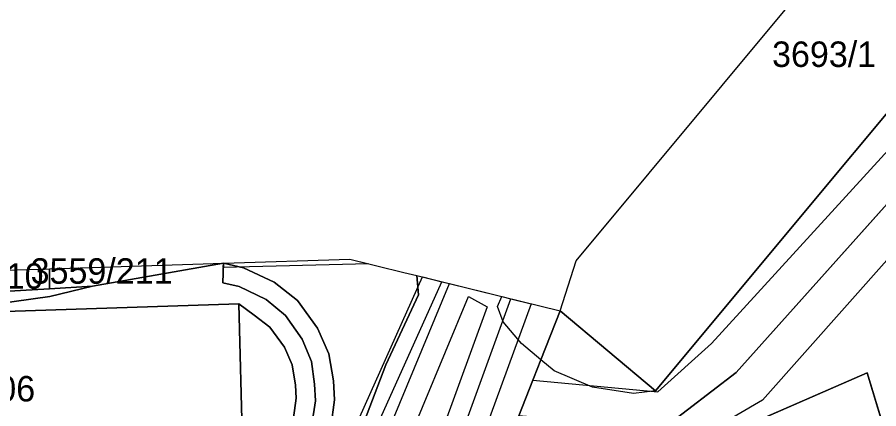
# Model space of a CAD drawing. Extents: x -264070 to -262271, y -1238894 to -1238141.
# Drawn here: x -262529.3 to -262461.6, y -1238251.5 to -1238220.7 of the extents above; entities that cross this region are included whole.
import ezdxf

# ---------------------------------------------------------------- set-up
doc = ezdxf.new("R2010")
doc.units = 0
for name, color, linetype in [('body_kn', 7, 'Continuous'), ('katuz_linie', 7, 'Continuous'), ('kladpar_druhypozemkov', 7, 'Continuous'), ('kladpar_hranice', 7, 'Continuous'), ('kladpar_parcelnecisla', 7, 'Continuous'), ('kladpar_plochy', 7, 'Continuous'), ('tarchy_linie', 7, 'Continuous'), ('zappar_hrandruhpozemk', 7, 'Continuous'), ('zuob_linie', 7, 'Continuous'), ('zuob_plochy', 7, 'Continuous')]:
    doc.layers.add(name, color=color, linetype=linetype)

msp = doc.modelspace()

# ---------------------------------------------------------------- linework, layer by layer
at = {"layer": 'body_kn'}
for p, q in [((-262503.15, -1238239.74), (-262503.15, -1238239.74)), ((-262485.37, -1238239.87), (-262485.37, -1238239.87)), ((-262526.78, -1238240.5), (-262526.78, -1238240.5)), ((-262526.78, -1238240.5), (-262526.78, -1238240.5)), ((-262513.11, -1238240.4), (-262513.11, -1238240.4)), ((-262513.1, -1238240.06), (-262513.1, -1238240.06)), ((-262513.1, -1238240.06), (-262513.1, -1238240.06)), ((-262511.52, -1238240.43), (-262511.52, -1238240.43)), ((-262501.67, -1238240.11), (-262501.67, -1238240.11)), ((-262498.93, -1238240.78), (-262498.93, -1238240.78)), ((-262497.9, -1238241.03), (-262497.9, -1238241.03)), ((-262497.46, -1238241.14), (-262497.46, -1238241.14)), ((-262523.4, -1238241.85), (-262523.4, -1238241.85)), ((-262523.4, -1238241.85), (-262523.4, -1238241.85)), ((-262513.14, -1238241.59), (-262513.14, -1238241.59)), ((-262511.86, -1238241.89), (-262511.86, -1238241.89)), ((-262509.1, -1238241.55), (-262509.1, -1238241.55)), ((-262495.94, -1238241.51), (-262495.94, -1238241.51)), ((-262495.32, -1238241.66), (-262495.32, -1238241.66)), ((-262526.77, -1238242.06), (-262526.77, -1238242.06)), ((-262497.76, -1238242.55), (-262497.76, -1238242.55)), ((-262526.73, -1238242.67), (-262526.73, -1238242.67)), ((-262511.88, -1238243.26), (-262511.88, -1238243.26)), ((-262509.73, -1238242.91), (-262509.73, -1238242.91)), ((-262507.28, -1238242.98), (-262507.28, -1238242.98)), ((-262493.84, -1238242.68), (-262493.84, -1238242.68)), ((-262491.22, -1238242.67), (-262491.22, -1238242.67)), ((-262490.5, -1238242.85), (-262490.5, -1238242.85)), ((-262488.9, -1238243.24), (-262488.9, -1238243.24)), ((-262492.38, -1238243.48), (-262492.38, -1238243.48)), ((-262491.56, -1238243.46), (-262491.56, -1238243.46)), ((-262486.63, -1238243.8), (-262486.63, -1238243.8)), ((-262510.68, -1238244.13), (-262510.68, -1238244.13)), ((-262508.21, -1238244.16), (-262508.21, -1238244.16)), ((-262491.11, -1238244.66), (-262491.11, -1238244.66)), ((-262509.46, -1238245.08), (-262509.46, -1238245.08)), ((-262505.7, -1238245.15), (-262505.7, -1238245.15)), ((-262506.91, -1238246.03), (-262506.91, -1238246.03)), ((-262508.31, -1238246.66), (-262508.31, -1238246.66)), ((-262489.68, -1238246.37), (-262489.68, -1238246.37)), ((-262474.74, -1238246.36), (-262474.74, -1238246.36)), ((-262504.8, -1238247.18), (-262504.8, -1238247.18)), ((-262507.7, -1238248.05), (-262507.7, -1238248.05)), ((-262506.17, -1238247.79), (-262506.17, -1238247.79)), ((-262500.33, -1238248.05), (-262500.33, -1238248.05)), ((-262488.14, -1238247.65), (-262488.14, -1238247.65)), ((-262488.14, -1238247.65), (-262488.14, -1238247.65)), ((-262487.1, -1238248.51), (-262487.1, -1238248.51)), ((-262472.8, -1238248.65), (-262472.8, -1238248.65)), ((-262462.5, -1238248.67), (-262462.5, -1238248.67)), ((-262504.45, -1238249.31), (-262504.45, -1238249.31)), ((-262488.77, -1238249.25), (-262488.77, -1238249.25)), ((-262507.44, -1238249.65), (-262507.44, -1238249.65)), ((-262505.93, -1238249.55), (-262505.93, -1238249.55)), ((-262484.1, -1238249.8), (-262484.1, -1238249.8)), ((-262479.13, -1238250.08), (-262479.13, -1238250.08)), ((-262479.13, -1238250.08), (-262479.13, -1238250.08)), ((-262507.37, -1238250.67), (-262507.37, -1238250.67)), ((-262504.36, -1238250.78), (-262504.36, -1238250.78)), ((-262480.86, -1238250.29), (-262480.86, -1238250.29)), ((-262478.96, -1238250.17), (-262478.96, -1238250.17)), ((-262505.86, -1238250.87), (-262505.86, -1238250.87)), ((-262470.73, -1238250.83), (-262470.73, -1238250.83))]:
    msp.add_line(p, q, dxfattribs=at)
at = {"layer": 'katuz_linie'}
msp.add_lwpolyline([(-262915.44, -1238253.09), (-262898.67, -1238252.06), (-262888, -1238249.92), (-262886.4, -1238249.29), (-262774.26, -1238246.7), (-262751.84, -1238246.22), (-262580.51, -1238242.14), (-262560.81, -1238241.59), (-262532.77, -1238240.69), (-262526.78, -1238240.5), (-262513.1, -1238240.06), (-262503.15, -1238239.74), (-262498.93, -1238240.78), (-262497.9, -1238241.03), (-262491.22, -1238242.67), (-262486.63, -1238243.8), (-262485.37, -1238239.87), (-262456.69, -1238205.4), (-262455.83, -1238204.36), (-262446.26, -1238192.8), (-262431.6, -1238174.74), (-262409.89, -1238148.2), (-262408.59, -1238146.58), (-262403.88, -1238140.7)], dxfattribs=at)
at = {"layer": 'kladpar_druhypozemkov'}
for p, q in [((-262465.43, -1238222.54), (-262465.43, -1238222.54)), ((-262517.7, -1238240.64), (-262517.7, -1238240.64)), ((-262527.6, -1238241.32), (-262527.6, -1238241.32))]:
    msp.add_line(p, q, dxfattribs=at)
at = {"layer": 'kladpar_hranice'}
for points in [[(-262378.39, -1238313.48), (-262397.8, -1238318.94), (-262431.42, -1238202.75), (-262452.64, -1238226.14), (-262472.8, -1238248.65), (-262478.54, -1238253.05), (-262489.87, -1238252.04), (-262488.14, -1238247.65), (-262486.63, -1238243.8), (-262479.13, -1238250.08), (-262448.05, -1238212.77), (-262451.61, -1238209.67), (-262450.62, -1238208.43), (-262441.18, -1238196.73), (-262426.3, -1238178.92), (-262408.03, -1238154.32), (-262407.99, -1238154.44), (-262401.54, -1238176.82), (-262407.15, -1238178.16), (-262408.91, -1238171.44), (-262412.63, -1238172.27), (-262408.69, -1238187.87), (-262413.74, -1238189.09), (-262378.39, -1238313.48)], [(-262397.8, -1238318.94), (-262378.39, -1238313.48), (-262374.91, -1238325.69), (-262412.84, -1238338.35), (-262421.33, -1238309.66), (-262421.77, -1238308.15), (-262423.88, -1238308.83), (-262426.19, -1238301.22), (-262431.43, -1238302.89), (-262444.81, -1238307.22), (-262462.5, -1238248.67), (-262481.74, -1238257.04), (-262483.18, -1238257.27), (-262492.09, -1238257.81), (-262491.54, -1238256.33), (-262491.48, -1238256.18), (-262489.87, -1238252.04), (-262478.54, -1238253.05), (-262472.8, -1238248.65), (-262452.64, -1238226.14), (-262431.42, -1238202.75)], [(-262456.69, -1238205.4), (-262455.83, -1238204.36), (-262450.62, -1238208.43), (-262451.61, -1238209.67), (-262448.05, -1238212.77), (-262479.13, -1238250.08), (-262486.63, -1238243.8), (-262485.37, -1238239.87), (-262456.69, -1238205.4)], [(-262509.43, -1238265.88), (-262504.65, -1238252.93), (-262504.36, -1238250.78), (-262504.45, -1238249.31), (-262504.8, -1238247.18), (-262505.7, -1238245.15), (-262507.28, -1238242.98), (-262509.1, -1238241.55), (-262511.52, -1238240.43), (-262513.1, -1238240.06), (-262503.15, -1238239.74), (-262498.93, -1238240.78), (-262497.9, -1238241.03), (-262497.76, -1238242.55), (-262500.33, -1238248.05), (-262514.36, -1238284.82), (-262517.14, -1238296.6), (-262519.35, -1238311.39), (-262520.39, -1238336.02), (-262526.36, -1238329.68), (-262523.73, -1238298.9), (-262520.73, -1238284.93), (-262515.85, -1238269.67), (-262509.43, -1238265.88)], [(-262507.58, -1238252.2), (-262507.37, -1238250.67), (-262507.44, -1238249.65), (-262507.7, -1238248.05), (-262508.31, -1238246.66), (-262509.46, -1238245.08), (-262510.68, -1238244.13), (-262511.88, -1238243.26), (-262536.66, -1238244.05), (-262526.73, -1238242.67), (-262523.4, -1238241.85), (-262513.1, -1238240.06), (-262513.14, -1238241.59), (-262511.86, -1238241.89), (-262509.73, -1238242.91), (-262508.21, -1238244.16), (-262506.91, -1238246.03), (-262506.17, -1238247.79), (-262505.93, -1238249.55), (-262505.86, -1238250.87), (-262506.14, -1238252.73)], [(-262526.78, -1238240.5), (-262526.77, -1238242.06), (-262532.72, -1238242.42), (-262532.77, -1238240.69), (-262526.78, -1238240.5)], [(-262513.1, -1238240.06), (-262523.4, -1238241.85), (-262526.77, -1238242.06), (-262526.78, -1238240.5), (-262513.1, -1238240.06)], [(-262506.14, -1238252.73), (-262505.86, -1238250.87), (-262505.93, -1238249.55), (-262506.17, -1238247.79), (-262506.91, -1238246.03), (-262508.21, -1238244.16), (-262509.73, -1238242.91), (-262511.86, -1238241.89), (-262513.14, -1238241.59), (-262513.1, -1238240.06), (-262511.52, -1238240.43), (-262509.1, -1238241.55), (-262507.28, -1238242.98), (-262505.7, -1238245.15), (-262504.8, -1238247.18), (-262504.45, -1238249.31), (-262504.36, -1238250.78), (-262504.65, -1238252.93)], [(-262520.39, -1238336.02), (-262519.35, -1238311.39), (-262517.14, -1238296.6), (-262514.36, -1238284.82), (-262500.33, -1238248.05), (-262497.76, -1238242.55), (-262497.9, -1238241.03), (-262491.22, -1238242.67), (-262486.63, -1238243.8), (-262488.14, -1238247.65), (-262489.87, -1238252.04), (-262491.48, -1238256.18), (-262491.54, -1238256.33), (-262492.09, -1238257.81), (-262498.01, -1238273.9), (-262500.84, -1238279.56), (-262501.35, -1238280.43), (-262511.28, -1238319.26), (-262510.31, -1238324.18), (-262510.1, -1238327.9), (-262510.24, -1238345.87), (-262510.32, -1238366.02)], [(-262523.4, -1238241.85), (-262526.73, -1238242.67), (-262536.66, -1238244.05), (-262558.88, -1238247.15), (-262563.51, -1238244.31), (-262532.72, -1238242.42), (-262526.77, -1238242.06), (-262523.4, -1238241.85)], [(-262536.66, -1238244.05), (-262511.88, -1238243.26), (-262511.61, -1238254.36), (-262529.25, -1238254.79), (-262527.97, -1238301.76), (-262530.97, -1238301.84)], [(-262530.97, -1238301.84), (-262527.97, -1238301.76), (-262529.25, -1238254.79), (-262511.61, -1238254.36), (-262511.88, -1238243.26), (-262510.68, -1238244.13), (-262509.46, -1238245.08), (-262508.31, -1238246.66), (-262507.7, -1238248.05), (-262507.44, -1238249.65), (-262507.37, -1238250.67), (-262507.58, -1238252.2), (-262511.87, -1238263.84), (-262518.36, -1238267.67), (-262523.63, -1238284.16), (-262526.7, -1238298.46), (-262529.46, -1238330.76), (-262523.69, -1238336.89), (-262524.39, -1238339.74), (-262528.07, -1238343.63), (-262529.75, -1238343.67)], [(-262483.18, -1238257.27), (-262481.74, -1238257.04), (-262462.5, -1238248.67), (-262444.81, -1238307.22), (-262443.28, -1238312.36)]]:
    msp.add_lwpolyline(points, dxfattribs=at)
at = {"layer": 'kladpar_plochy'}
for p, q in [((-262472.8, -1238248.65), (-262452.64, -1238226.14)), ((-262462.5, -1238248.67), (-262481.74, -1238257.04)), ((-262481.74, -1238257.04), (-262462.5, -1238248.67)), ((-262478.54, -1238253.05), (-262472.8, -1238248.65)), ((-262444.81, -1238307.22), (-262462.5, -1238248.67)), ((-262462.5, -1238248.67), (-262444.81, -1238307.22))]:
    msp.add_line(p, q, dxfattribs=at)
for points in [[(-262378.39, -1238313.48), (-262397.8, -1238318.94), (-262431.42, -1238202.75), (-262452.64, -1238226.14), (-262472.8, -1238248.65), (-262478.54, -1238253.05), (-262489.87, -1238252.04), (-262488.14, -1238247.65), (-262486.63, -1238243.8), (-262479.13, -1238250.08), (-262448.05, -1238212.77), (-262451.61, -1238209.67), (-262450.62, -1238208.43), (-262441.18, -1238196.73), (-262426.3, -1238178.92), (-262408.03, -1238154.32), (-262407.99, -1238154.44), (-262401.54, -1238176.82), (-262407.15, -1238178.16), (-262408.91, -1238171.44), (-262412.63, -1238172.27), (-262408.69, -1238187.87), (-262413.74, -1238189.09)], [(-262456.69, -1238205.4), (-262455.83, -1238204.36), (-262450.62, -1238208.43), (-262451.61, -1238209.67), (-262448.05, -1238212.77), (-262479.13, -1238250.08), (-262486.63, -1238243.8), (-262485.37, -1238239.87)], [(-262509.43, -1238265.88), (-262504.65, -1238252.93), (-262504.36, -1238250.78), (-262504.45, -1238249.31), (-262504.8, -1238247.18), (-262505.7, -1238245.15), (-262507.28, -1238242.98), (-262509.1, -1238241.55), (-262511.52, -1238240.43), (-262513.1, -1238240.06), (-262503.15, -1238239.74), (-262498.93, -1238240.78), (-262497.9, -1238241.03), (-262497.76, -1238242.55), (-262500.33, -1238248.05), (-262514.36, -1238284.82), (-262517.14, -1238296.6), (-262519.35, -1238311.39), (-262520.39, -1238336.02), (-262526.36, -1238329.68), (-262523.73, -1238298.9), (-262520.73, -1238284.93), (-262515.85, -1238269.67)], [(-262526.78, -1238240.5), (-262526.77, -1238242.06), (-262532.72, -1238242.42), (-262532.77, -1238240.69)], [(-262513.1, -1238240.06), (-262523.4, -1238241.85), (-262526.77, -1238242.06), (-262526.78, -1238240.5)], [(-262523.4, -1238241.85), (-262526.73, -1238242.67), (-262536.66, -1238244.05), (-262558.88, -1238247.15), (-262563.51, -1238244.31), (-262532.72, -1238242.42), (-262526.77, -1238242.06)]]:
    msp.add_lwpolyline(points, close=True, dxfattribs=at)
for points in [[(-262507.58, -1238252.2), (-262507.37, -1238250.67), (-262507.44, -1238249.65), (-262507.7, -1238248.05), (-262508.31, -1238246.66), (-262509.46, -1238245.08), (-262510.68, -1238244.13), (-262511.88, -1238243.26), (-262536.66, -1238244.05), (-262526.73, -1238242.67), (-262523.4, -1238241.85), (-262513.1, -1238240.06), (-262513.14, -1238241.59), (-262511.86, -1238241.89), (-262509.73, -1238242.91), (-262508.21, -1238244.16), (-262506.91, -1238246.03), (-262506.17, -1238247.79), (-262505.93, -1238249.55), (-262505.86, -1238250.87), (-262506.14, -1238252.73)], [(-262506.14, -1238252.73), (-262505.86, -1238250.87), (-262505.93, -1238249.55), (-262506.17, -1238247.79), (-262506.91, -1238246.03), (-262508.21, -1238244.16), (-262509.73, -1238242.91), (-262511.86, -1238241.89), (-262513.14, -1238241.59), (-262513.1, -1238240.06), (-262511.52, -1238240.43), (-262509.1, -1238241.55), (-262507.28, -1238242.98), (-262505.7, -1238245.15), (-262504.8, -1238247.18), (-262504.45, -1238249.31), (-262504.36, -1238250.78), (-262504.65, -1238252.93)], [(-262519.35, -1238311.39), (-262517.14, -1238296.6), (-262514.36, -1238284.82), (-262500.33, -1238248.05), (-262497.76, -1238242.55), (-262497.9, -1238241.03), (-262491.22, -1238242.67), (-262486.63, -1238243.8), (-262488.14, -1238247.65), (-262489.87, -1238252.04), (-262491.48, -1238256.18), (-262491.54, -1238256.33), (-262492.09, -1238257.81), (-262498.01, -1238273.9), (-262500.84, -1238279.56), (-262501.35, -1238280.43), (-262511.28, -1238319.26)], [(-262536.66, -1238244.05), (-262511.88, -1238243.26), (-262511.61, -1238254.36), (-262529.25, -1238254.79), (-262527.97, -1238301.76), (-262530.97, -1238301.84)], [(-262530.97, -1238301.84), (-262527.97, -1238301.76), (-262529.25, -1238254.79), (-262511.61, -1238254.36), (-262511.88, -1238243.26), (-262510.68, -1238244.13), (-262509.46, -1238245.08), (-262508.31, -1238246.66), (-262507.7, -1238248.05), (-262507.44, -1238249.65), (-262507.37, -1238250.67), (-262507.58, -1238252.2), (-262511.87, -1238263.84), (-262518.36, -1238267.67), (-262523.63, -1238284.16), (-262526.7, -1238298.46), (-262529.46, -1238330.76), (-262523.69, -1238336.89), (-262524.39, -1238339.74), (-262528.07, -1238343.63), (-262529.75, -1238343.67)]]:
    msp.add_lwpolyline(points, dxfattribs=at)
at = {"layer": 'tarchy_linie'}
for points in [[(-262490.96, -1238254.84), (-262489.87, -1238252.04), (-262488.77, -1238249.25), (-262478.96, -1238250.17), (-262474.74, -1238246.36), (-262432.25, -1238199.87), (-262431.42, -1238202.75), (-262430.59, -1238205.63), (-262470.73, -1238250.83), (-262479.55, -1238255.98), (-262490.96, -1238254.84)], [(-262513.1, -1238240.06), (-262503.15, -1238239.74), (-262501.67, -1238240.11), (-262513.11, -1238240.4), (-262513.1, -1238240.06)], [(-262520.38, -1238321.4), (-262518.71, -1238297.1), (-262508.99, -1238266.88), (-262497.46, -1238241.14), (-262495.94, -1238241.51), (-262495.32, -1238241.66), (-262491.22, -1238242.67), (-262490.5, -1238242.85), (-262488.9, -1238243.24), (-262510.73, -1238302.94), (-262512.15, -1238321.63)], [(-262518.88, -1238321.45), (-262517.23, -1238297.39), (-262507.59, -1238267.41), (-262495.94, -1238241.51)], [(-262517.21, -1238302.23), (-262506.32, -1238268.15), (-262495.32, -1238241.66)], [(-262515.96, -1238350.21), (-262513.7, -1238321.51), (-262512.26, -1238302.61), (-262490.5, -1238242.85)], [(-262515.15, -1238320.07), (-262515.45, -1238302.49), (-262504.68, -1238268.75), (-262493.84, -1238242.68), (-262492.38, -1238243.48), (-262513.79, -1238302.28), (-262515.15, -1238320.07)]]:
    msp.add_lwpolyline(points, dxfattribs=at)
at = {"layer": 'zappar_hrandruhpozemk'}
for p, q in [((-262489.68, -1238246.37), (-262491.11, -1238244.66)), ((-262488.14, -1238247.65), (-262489.68, -1238246.37)), ((-262480.86, -1238250.29), (-262484.1, -1238249.8)), ((-262479.13, -1238250.08), (-262480.86, -1238250.29))]:
    msp.add_line(p, q, dxfattribs=at)
for points in [[(-262491.11, -1238244.66), (-262491.56, -1238243.46), (-262491.22, -1238242.67)], [(-262484.1, -1238249.8), (-262487.1, -1238248.51), (-262488.14, -1238247.65)]]:
    msp.add_lwpolyline(points, dxfattribs=at)
at = {"layer": 'zuob_linie'}
msp.add_lwpolyline([(-262532.77, -1238240.69), (-262526.78, -1238240.5), (-262513.1, -1238240.06), (-262503.15, -1238239.74), (-262498.93, -1238240.78), (-262497.9, -1238241.03), (-262491.22, -1238242.67), (-262486.63, -1238243.8), (-262485.37, -1238239.87), (-262456.69, -1238205.4), (-262455.83, -1238204.36), (-262446.26, -1238192.8), (-262431.6, -1238174.74), (-262409.89, -1238148.2), (-262408.59, -1238146.58), (-262403.88, -1238140.7), (-262389.72, -1238150.23), (-262378.84, -1238188.24), (-262330.05, -1238360.38)], dxfattribs=at)
at = {"layer": 'zuob_plochy'}
msp.add_lwpolyline([(-262532.77, -1238240.69), (-262526.78, -1238240.5), (-262513.1, -1238240.06), (-262503.15, -1238239.74), (-262498.93, -1238240.78), (-262497.9, -1238241.03), (-262491.22, -1238242.67), (-262486.63, -1238243.8), (-262485.37, -1238239.87), (-262456.69, -1238205.4), (-262455.83, -1238204.36), (-262446.26, -1238192.8), (-262431.6, -1238174.74), (-262409.89, -1238148.2), (-262408.59, -1238146.58), (-262403.88, -1238140.7), (-262389.72, -1238150.23), (-262378.84, -1238188.24), (-262330.05, -1238360.38)], dxfattribs=at)

# ---------------------------------------------------------------- texts
at = {"layer": 'kladpar_parcelnecisla'}
for s, p in [('3693/1', (-262469.975, -1238224.64)), ('3559/211', (-262528.252, -1238241.67)), ('3559/210', (-262538.393, -1238242.07)), ('3559/206', (-262539.053, -1238250.92))]:
    msp.add_text(s, height=2, dxfattribs=at).set_placement(p)

doc.saveas('drawing.dxf')
